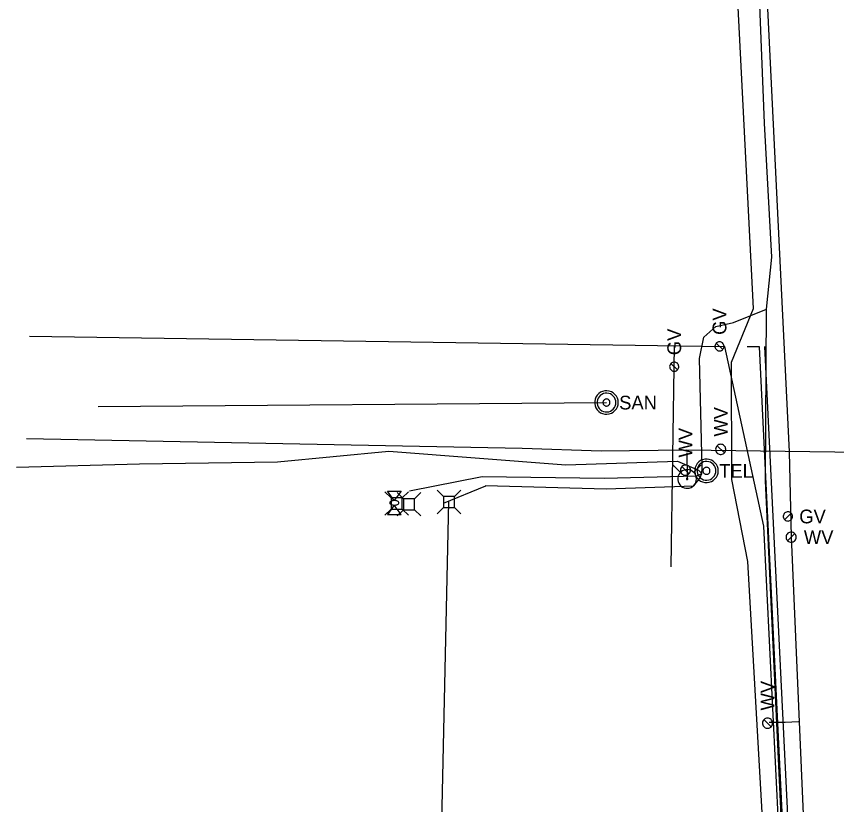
# Model space of a CAD drawing. Extents: x 596028 to 606371, y 330010 to 403088.
# Drawn here: x 604589.1 to 604819, y 334862.4 to 335083.4 of the extents above; entities that cross this region are included whole.
import ezdxf

# ---------------------------------------------------------------- set-up
doc = ezdxf.new("R2010")
doc.units = 0
for name, color, linetype in [('E_UTL_E', 7, 'Continuous'), ('E_UTL_E_Bold', 7, 'Continuous'), ('E_UTL_G', 7, 'Continuous'), ('E_UTL_G_UG', 7, 'Continuous'), ('E_UTL_SAN_MH', 7, 'Continuous'), ('E_UTL_SAN_UG', 7, 'Continuous'), ('E_UTL_T', 7, 'Continuous'), ('E_UTL_T_MH', 7, 'Continuous'), ('E_UTL_T_UG', 7, 'Continuous'), ('E_UTL_TV_UG', 7, 'Continuous'), ('E_UTL_W', 7, 'Continuous'), ('E_UTL_W_UG', 7, 'Continuous'), ('E_UTL_WHydrant', 7, 'Continuous')]:
    doc.layers.add(name, color=color, linetype=linetype)

msp = doc.modelspace()

# ---------------------------------------------------------------- linework, layer by layer
at = {"layer": 'E_UTL_E'}
for points in [[(604694.13, 334948.39), (604692.38, 334950.14)], [(604697.23, 334948.39), (604698.98, 334950.14)], [(604697.23, 334948.39), (604694.13, 334948.39)], [(604694.13, 334948.39), (604694.13, 334945.29)], [(604697.23, 334945.29), (604697.23, 334948.39)], [(604694.13, 334945.29), (604692.38, 334943.54)], [(604694.13, 334945.29), (604697.23, 334945.29)], [(604697.23, 334945.29), (604698.98, 334943.54)]]:
    msp.add_lwpolyline(points, dxfattribs=at)
at = {"layer": 'E_UTL_E_Bold'}
for points in [[(604693.11, 334950.33), (604696.93, 334950.33)], [(604695.02, 334947.67), (604693.11, 334950.33)], [(604696.93, 334950.33), (604695.02, 334947.67)], [(604696.29, 334947.03), (604696.27, 334947.15), (604696.2, 334947.27), (604696.09, 334947.37), (604695.94, 334947.47), (604695.76, 334947.55), (604695.55, 334947.61), (604695.32, 334947.65), (604695.08, 334947.66), (604694.84, 334947.66), (604694.6, 334947.63), (604694.38, 334947.58), (604694.19, 334947.51), (604694.02, 334947.42), (604693.89, 334947.32), (604693.8, 334947.21), (604693.76, 334947.09), (604693.76, 334946.97), (604693.8, 334946.85), (604693.89, 334946.74), (604694.02, 334946.64), (604694.19, 334946.55), (604694.38, 334946.48), (604694.6, 334946.43), (604694.84, 334946.4), (604695.08, 334946.4), (604695.32, 334946.41), (604695.55, 334946.45), (604695.76, 334946.51), (604695.94, 334946.59), (604696.09, 334946.69), (604696.2, 334946.79), (604696.27, 334946.91), (604696.29, 334947.03)], [(604695.02, 334946.39), (604693.11, 334943.73)], [(604696.93, 334943.73), (604695.02, 334946.39)], [(604693.11, 334943.73), (604696.93, 334943.73)]]:
    msp.add_lwpolyline(points, dxfattribs=at)
at = {"layer": 'E_UTL_G'}
for points in [[(604786.14, 334992.19), (604785.9, 334992.17), (604785.67, 334992.1), (604785.45, 334991.99), (604785.26, 334991.84), (604785.1, 334991.65), (604784.98, 334991.44), (604784.9, 334991.21), (604784.86, 334990.97), (604784.87, 334990.73), (604784.93, 334990.49), (604785.03, 334990.27), (604785.17, 334990.07), (604785.35, 334989.9), (604785.55, 334989.77), (604785.78, 334989.68), (604786.02, 334989.63), (604786.26, 334989.63), (604786.5, 334989.68), (604786.73, 334989.77), (604786.94, 334989.9), (604787.11, 334990.07), (604787.25, 334990.27), (604787.36, 334990.49), (604787.41, 334990.73), (604787.42, 334990.97), (604787.39, 334991.21), (604787.31, 334991.44), (604787.19, 334991.65), (604787.03, 334991.84), (604786.84, 334991.99), (604786.62, 334992.1), (604786.39, 334992.17), (604786.14, 334992.19)], [(604787.05, 334990), (604785.24, 334991.82)], [(604773.45, 334986.49), (604773.21, 334986.47), (604772.97, 334986.4), (604772.76, 334986.29), (604772.56, 334986.14), (604772.41, 334985.95), (604772.28, 334985.74), (604772.2, 334985.51), (604772.17, 334985.27), (604772.18, 334985.03), (604772.24, 334984.79), (604772.34, 334984.57), (604772.48, 334984.37), (604772.66, 334984.2), (604772.86, 334984.07), (604773.09, 334983.98), (604773.33, 334983.93), (604773.57, 334983.93), (604773.81, 334983.98), (604774.04, 334984.07), (604774.24, 334984.2), (604774.42, 334984.37), (604774.56, 334984.57), (604774.66, 334984.79), (604774.72, 334985.03), (604774.73, 334985.27), (604774.7, 334985.51), (604774.62, 334985.74), (604774.5, 334985.95), (604774.34, 334986.14), (604774.14, 334986.29), (604773.93, 334986.4), (604773.69, 334986.47), (604773.45, 334986.49)], [(604774.36, 334984.3), (604772.54, 334986.12)], [(604806.58, 334943.21), (604806.56, 334943.45), (604806.49, 334943.68), (604806.37, 334943.9), (604806.22, 334944.09), (604806.04, 334944.25), (604805.83, 334944.38), (604805.6, 334944.46), (604805.36, 334944.49), (604805.11, 334944.48), (604804.88, 334944.42), (604804.65, 334944.32), (604804.45, 334944.18), (604804.29, 334944), (604804.15, 334943.8), (604804.06, 334943.57), (604804.02, 334943.33), (604804.02, 334943.09), (604804.06, 334942.85), (604804.15, 334942.62), (604804.29, 334942.41), (604804.45, 334942.24), (604804.65, 334942.1), (604804.88, 334942), (604805.11, 334941.94), (604805.36, 334941.93), (604805.6, 334941.96), (604805.83, 334942.04), (604806.04, 334942.16), (604806.22, 334942.32), (604806.37, 334942.51), (604806.49, 334942.73), (604806.56, 334942.97), (604806.58, 334943.21)], [(604804.39, 334942.3), (604806.2, 334944.12)]]:
    msp.add_lwpolyline(points, dxfattribs=at)
at = {"layer": 'E_UTL_G_UG'}
for p, q in [((604592.76, 334993.75), (604787.65, 334990.89)), ((604772.63, 334929.11), (604773.54, 334991.1))]:
    msp.add_line(p, q, dxfattribs=at)
for points in [[(604813.42, 334699.61), (604806.93, 334770.39), (604798.55, 334940.51), (604787.65, 334990.89)], [(604812.28, 334776.17), (604807.85, 334775.95), (604797.39, 334990.74), (604793.88, 334990.8)], [(604812.2, 334777.67), (604809.28, 334777.52), (604798.88, 334990.82)]]:
    msp.add_lwpolyline(points, dxfattribs=at)
at = {"layer": 'E_UTL_SAN_MH'}
for points in [[(604757.77, 334975.15), (604757.71, 334975.77), (604757.53, 334976.38), (604757.24, 334976.93), (604756.86, 334977.43), (604756.38, 334977.84), (604755.84, 334978.15), (604755.25, 334978.36), (604754.62, 334978.45), (604754, 334978.42), (604753.39, 334978.27), (604752.82, 334978.01), (604752.31, 334977.64), (604751.87, 334977.19), (604751.53, 334976.66), (604751.3, 334976.08), (604751.18, 334975.46), (604751.18, 334974.84), (604751.3, 334974.22), (604751.53, 334973.64), (604751.87, 334973.11), (604752.31, 334972.65), (604752.82, 334972.29), (604753.39, 334972.03), (604754, 334971.88), (604754.62, 334971.85), (604755.25, 334971.94), (604755.84, 334972.15), (604756.38, 334972.46), (604756.86, 334972.87), (604757.24, 334973.36), (604757.53, 334973.92), (604757.71, 334974.52), (604757.77, 334975.15)], [(604757.11, 334975.15), (604757.06, 334975.65), (604756.92, 334976.13), (604756.69, 334976.58), (604756.38, 334976.97), (604756, 334977.3), (604755.56, 334977.55), (604755.09, 334977.71), (604754.59, 334977.79), (604754.09, 334977.76), (604753.6, 334977.64), (604753.15, 334977.44), (604752.74, 334977.14), (604752.39, 334976.78), (604752.12, 334976.36), (604751.93, 334975.89), (604751.84, 334975.4), (604751.84, 334974.9), (604751.93, 334974.41), (604752.12, 334973.94), (604752.39, 334973.52), (604752.74, 334973.15), (604753.15, 334972.86), (604753.6, 334972.65), (604754.09, 334972.54), (604754.59, 334972.51), (604755.09, 334972.58), (604755.56, 334972.75), (604756, 334973), (604756.38, 334973.33), (604756.69, 334973.72), (604756.92, 334974.17), (604757.06, 334974.65), (604757.11, 334975.15)], [(604755.46, 334975.15), (604755.44, 334975.34), (604755.39, 334975.52), (604755.3, 334975.68), (604755.18, 334975.83), (604755.04, 334975.96), (604754.88, 334976.05), (604754.7, 334976.11), (604754.51, 334976.14), (604754.33, 334976.13), (604754.14, 334976.08), (604753.97, 334976.01), (604753.82, 334975.9), (604753.69, 334975.76), (604753.59, 334975.6), (604753.52, 334975.43), (604753.48, 334975.24), (604753.48, 334975.05), (604753.52, 334974.87), (604753.59, 334974.7), (604753.69, 334974.54), (604753.82, 334974.4), (604753.97, 334974.29), (604754.14, 334974.21), (604754.33, 334974.17), (604754.51, 334974.16), (604754.7, 334974.19), (604754.88, 334974.25), (604755.04, 334974.34), (604755.18, 334974.47), (604755.3, 334974.61), (604755.39, 334974.78), (604755.44, 334974.96), (604755.46, 334975.15)]]:
    msp.add_lwpolyline(points, dxfattribs=at)
at = {"layer": 'E_UTL_SAN_UG'}
msp.add_line((604612.08, 334974.04), (604754.47, 334975.15), dxfattribs=at)
at = {"layer": 'E_UTL_T'}
for points in [[(604697.58, 334948.19), (604695.83, 334949.94)], [(604700.67, 334948.19), (604702.43, 334949.94)], [(604708.82, 334948.79), (604707.07, 334950.54)], [(604711.92, 334948.79), (604713.67, 334950.54)], [(604700.67, 334948.19), (604697.58, 334948.19)], [(604697.58, 334948.19), (604697.58, 334945.09)], [(604700.67, 334945.09), (604700.67, 334948.19)], [(604711.92, 334948.79), (604708.82, 334948.79)], [(604708.82, 334948.79), (604708.82, 334945.69)], [(604711.92, 334945.69), (604711.92, 334948.79)], [(604708.82, 334945.69), (604707.07, 334943.94)], [(604708.82, 334945.69), (604711.92, 334945.69)], [(604711.92, 334945.69), (604713.67, 334943.94)], [(604697.58, 334945.09), (604695.83, 334943.34)], [(604697.58, 334945.09), (604700.67, 334945.09)], [(604700.67, 334945.09), (604702.43, 334943.34)]]:
    msp.add_lwpolyline(points, dxfattribs=at)
at = {"layer": 'E_UTL_T_MH'}
for points in [[(604785.79, 334956), (604785.73, 334956.63), (604785.55, 334957.23), (604785.27, 334957.79), (604784.88, 334958.28), (604784.4, 334958.69), (604783.86, 334959.01), (604783.27, 334959.21), (604782.65, 334959.3), (604782.02, 334959.27), (604781.41, 334959.12), (604780.84, 334958.86), (604780.33, 334958.5), (604779.9, 334958.04), (604779.56, 334957.52), (604779.32, 334956.93), (604779.21, 334956.32), (604779.21, 334955.69), (604779.32, 334955.08), (604779.56, 334954.49), (604779.9, 334953.96), (604780.33, 334953.51), (604780.84, 334953.15), (604781.41, 334952.89), (604782.02, 334952.74), (604782.65, 334952.71), (604783.27, 334952.8), (604783.86, 334953), (604784.4, 334953.32), (604784.88, 334953.73), (604785.27, 334954.22), (604785.55, 334954.78), (604785.73, 334955.38), (604785.79, 334956)], [(604785.13, 334956), (604785.08, 334956.5), (604784.94, 334956.99), (604784.71, 334957.43), (604784.4, 334957.83), (604784.02, 334958.16), (604783.59, 334958.41), (604783.11, 334958.57), (604782.62, 334958.64), (604782.11, 334958.62), (604781.63, 334958.5), (604781.17, 334958.29), (604780.76, 334958), (604780.42, 334957.64), (604780.14, 334957.21), (604779.96, 334956.75), (604779.86, 334956.26), (604779.86, 334955.75), (604779.96, 334955.26), (604780.14, 334954.8), (604780.42, 334954.37), (604780.76, 334954.01), (604781.17, 334953.72), (604781.63, 334953.51), (604782.11, 334953.39), (604782.62, 334953.37), (604783.11, 334953.44), (604783.59, 334953.6), (604784.02, 334953.85), (604784.4, 334954.18), (604784.71, 334954.58), (604784.94, 334955.02), (604785.08, 334955.51), (604785.13, 334956)], [(604783.48, 334956), (604783.46, 334956.19), (604783.41, 334956.37), (604783.32, 334956.54), (604783.21, 334956.69), (604783.06, 334956.81), (604782.9, 334956.91), (604782.72, 334956.97), (604782.54, 334956.99), (604782.35, 334956.98), (604782.17, 334956.94), (604782, 334956.86), (604781.84, 334956.75), (604781.71, 334956.62), (604781.61, 334956.46), (604781.54, 334956.28), (604781.5, 334956.1), (604781.5, 334955.91), (604781.54, 334955.73), (604781.61, 334955.55), (604781.71, 334955.39), (604781.84, 334955.26), (604782, 334955.15), (604782.17, 334955.07), (604782.35, 334955.02), (604782.54, 334955.02), (604782.72, 334955.04), (604782.9, 334955.1), (604783.06, 334955.2), (604783.21, 334955.32), (604783.32, 334955.47), (604783.41, 334955.64), (604783.46, 334955.82), (604783.48, 334956)]]:
    msp.add_lwpolyline(points, dxfattribs=at)
at = {"layer": 'E_UTL_T_UG'}
for points in [[(604781.19, 334955.24), (604781.26, 334956.9), (604780.52, 334987.51), (604781.76, 334993.48), (604785.16, 334996.51), (604790.1, 334997.63), (604799.35, 335001.31), (604800.8, 335015.92), (604798.74, 335053.44), (604796.57, 335107.86), (604795.96, 335122.04), (604795.68, 335136.2), (604794.7, 335159.47), (604784.91, 335166.22)], [(604824.35, 334427), (604822.89, 334530.41), (604816.15, 334587.64), (604798.99, 334953.18), (604799.35, 335001.31)], [(604589.13, 334957.04), (604623.62, 334957.99), (604662.26, 334958.5), (604693.45, 334961.55), (604743.11, 334957.64), (604774.39, 334958.71), (604780.28, 334956.17), (604781.19, 334955.24)], [(604699.31, 334950.36), (604719.65, 334954.43), (604753.79, 334953.96), (604779.76, 334954.58), (604781.19, 334955.24)], [(604708.84, 334946.91), (604720.69, 334951.77), (604720.57, 334951.85), (604754.39, 334950.91), (604778.96, 334951.84), (604780.66, 334953.95), (604781.19, 334955.24)], [(604703.2, 334622.18), (604710.28, 334947.29)]]:
    msp.add_lwpolyline(points, dxfattribs=at)
at = {"layer": 'E_UTL_TV_UG'}
msp.add_lwpolyline([(604810.56, 334642.59), (604794.05, 334930.56), (604789.62, 334953.6), (604789.53, 334986.42), (604795.64, 335001.53), (604790.99, 335093.4), (604790.2, 335118.65), (604788.74, 335136.94), (604788.19, 335163.63), (604784.91, 335166.22)], dxfattribs=at)
at = {"layer": 'E_UTL_W'}
for points in [[(604786.49, 334963.45), (604786.22, 334963.42), (604785.96, 334963.35), (604785.72, 334963.22), (604785.5, 334963.05), (604785.33, 334962.85), (604785.19, 334962.61), (604785.1, 334962.36), (604785.06, 334962.09), (604785.08, 334961.82), (604785.14, 334961.56), (604785.25, 334961.31), (604785.41, 334961.09), (604785.61, 334960.9), (604785.83, 334960.76), (604786.09, 334960.65), (604786.35, 334960.6), (604786.62, 334960.6), (604786.89, 334960.65), (604787.14, 334960.76), (604787.37, 334960.9), (604787.56, 334961.09), (604787.72, 334961.31), (604787.83, 334961.56), (604787.9, 334961.82), (604787.91, 334962.09), (604787.87, 334962.36), (604787.78, 334962.61), (604787.65, 334962.85), (604787.47, 334963.05), (604787.26, 334963.22), (604787.02, 334963.35), (604786.76, 334963.42), (604786.49, 334963.45)], [(604787.5, 334961.01), (604785.48, 334963.03)], [(604776.61, 334957.6), (604776.34, 334957.58), (604776.08, 334957.5), (604775.84, 334957.38), (604775.63, 334957.21), (604775.45, 334957), (604775.32, 334956.77), (604775.23, 334956.51), (604775.19, 334956.24), (604775.2, 334955.97), (604775.27, 334955.71), (604775.38, 334955.46), (604775.54, 334955.24), (604775.73, 334955.05), (604775.96, 334954.91), (604776.21, 334954.81), (604776.48, 334954.76), (604776.75, 334954.76), (604777.02, 334954.81), (604777.27, 334954.91), (604777.5, 334955.05), (604777.69, 334955.24), (604777.85, 334955.46), (604777.96, 334955.71), (604778.03, 334955.97), (604778.04, 334956.24), (604778, 334956.51), (604777.91, 334956.77), (604777.78, 334957), (604777.6, 334957.21), (604777.39, 334957.38), (604777.14, 334957.5), (604776.88, 334957.58), (604776.61, 334957.6)], [(604777.62, 334955.17), (604775.61, 334957.18)], [(604807.64, 334937.4), (604807.61, 334937.67), (604807.54, 334937.93), (604807.41, 334938.17), (604807.25, 334938.38), (604807.04, 334938.56), (604806.81, 334938.7), (604806.55, 334938.78), (604806.28, 334938.82), (604806.01, 334938.81), (604805.75, 334938.75), (604805.5, 334938.63), (604805.28, 334938.48), (604805.09, 334938.28), (604804.95, 334938.05), (604804.85, 334937.8), (604804.79, 334937.53), (604804.79, 334937.26), (604804.85, 334937), (604804.95, 334936.75), (604805.09, 334936.52), (604805.28, 334936.32), (604805.5, 334936.16), (604805.75, 334936.05), (604806.01, 334935.99), (604806.28, 334935.97), (604806.55, 334936.01), (604806.81, 334936.1), (604807.04, 334936.24), (604807.25, 334936.41), (604807.41, 334936.63), (604807.54, 334936.87), (604807.61, 334937.13), (604807.64, 334937.4)], [(604805.21, 334936.39), (604807.22, 334938.41)], [(604799.6, 334886.68), (604799.33, 334886.65), (604799.07, 334886.57), (604798.83, 334886.45), (604798.62, 334886.28), (604798.44, 334886.08), (604798.3, 334885.84), (604798.21, 334885.59), (604798.18, 334885.32), (604798.19, 334885.05), (604798.25, 334884.78), (604798.37, 334884.54), (604798.52, 334884.32), (604798.72, 334884.13), (604798.95, 334883.98), (604799.2, 334883.88), (604799.46, 334883.83), (604799.74, 334883.83), (604800, 334883.88), (604800.25, 334883.98), (604800.48, 334884.13), (604800.68, 334884.32), (604800.84, 334884.54), (604800.95, 334884.78), (604801.01, 334885.05), (604801.02, 334885.32), (604800.99, 334885.59), (604800.9, 334885.84), (604800.76, 334886.08), (604800.58, 334886.28), (604800.37, 334886.45), (604800.13, 334886.57), (604799.87, 334886.65), (604799.6, 334886.68)], [(604800.61, 334884.24), (604798.59, 334886.26)]]:
    msp.add_lwpolyline(points, dxfattribs=at)
at = {"layer": 'E_UTL_W_UG'}
msp.add_line((604776.99, 334961.01), (604777.07, 334953.73), dxfattribs=at)
for points in [[(604848.13, 333846.41), (604848.93, 333858.58), (604847.5, 333944.73), (604845.77, 334042.88), (604845.13, 334077.17), (604844.27, 334161.95), (604839.18, 334215.87), (604837.01, 334265.02), (604832.72, 334352.02), (604829.86, 334407.8), (604827.89, 334453.7), (604825.43, 334498.81), (604823.81, 334547.5), (604822.62, 334574.16), (604815.88, 334728.21), (604813.65, 334769.04), (604806.31, 334937.47), (604805.78, 334961.33), (604795.52, 335171.8)], [(604591.96, 334965.07), (604730.88, 334962.31), (604752.96, 334961.61), (604776.94, 334961.86)], [(604776.94, 334961.86), (605012.16, 334958.69)], [(604808.32, 334885.61), (604804.56, 334885.43), (604800.06, 334885.42)]]:
    msp.add_lwpolyline(points, dxfattribs=at)
at = {"layer": 'E_UTL_WHydrant'}
for points in [[(604775.23, 334955.56), (604773.09, 334957.7)], [(604778.9, 334955.56), (604781.05, 334957.7)], [(604779.69, 334953.73), (604779.64, 334954.22), (604779.5, 334954.7), (604779.28, 334955.14), (604778.97, 334955.54), (604778.59, 334955.86), (604778.16, 334956.11), (604777.69, 334956.27), (604777.19, 334956.35), (604776.7, 334956.32), (604776.21, 334956.2), (604775.76, 334956), (604775.35, 334955.71), (604775.01, 334955.35), (604774.74, 334954.93), (604774.55, 334954.46), (604774.46, 334953.98), (604774.46, 334953.48), (604774.55, 334952.99), (604774.74, 334952.52), (604775.01, 334952.1), (604775.35, 334951.74), (604775.76, 334951.45), (604776.21, 334951.25), (604776.7, 334951.13), (604777.19, 334951.11), (604777.69, 334951.18), (604778.16, 334951.34), (604778.59, 334951.59), (604778.97, 334951.92), (604779.28, 334952.31), (604779.5, 334952.75), (604779.64, 334953.23), (604779.69, 334953.73)], [(604777.27, 334953.73), (604777.27, 334953.76), (604777.26, 334953.8), (604777.24, 334953.83), (604777.21, 334953.86), (604777.19, 334953.89), (604777.15, 334953.91), (604777.12, 334953.92), (604777.08, 334953.93), (604777.04, 334953.92), (604777, 334953.92), (604776.97, 334953.9), (604776.94, 334953.88), (604776.91, 334953.85), (604776.89, 334953.82), (604776.88, 334953.78), (604776.87, 334953.75), (604776.87, 334953.71), (604776.88, 334953.67), (604776.89, 334953.63), (604776.91, 334953.6), (604776.94, 334953.57), (604776.97, 334953.55), (604777, 334953.54), (604777.04, 334953.53), (604777.08, 334953.53), (604777.12, 334953.53), (604777.15, 334953.54), (604777.19, 334953.56), (604777.21, 334953.59), (604777.24, 334953.62), (604777.26, 334953.65), (604777.27, 334953.69), (604777.27, 334953.73)]]:
    msp.add_lwpolyline(points, dxfattribs=at)

# ---------------------------------------------------------------- texts
at = {"layer": 'E_UTL_G'}
for p in [(604788.07, 334994.12), (604775.38, 334988.42)]:
    msp.add_text('GV', height=3.85, rotation=90, dxfattribs=at).set_placement(p)
msp.add_text('GV', height=3.85, dxfattribs=at).set_placement((604808.5, 334941.28))
at = {"layer": 'E_UTL_SAN_MH'}
msp.add_text('SAN', height=3.849, dxfattribs=at).set_placement((604758.03, 334973.2))
at = {"layer": 'E_UTL_T_MH'}
msp.add_text('TEL', height=3.849, dxfattribs=at).set_placement((604786.05, 334954.06))
at = {"layer": 'E_UTL_W'}
for p in [(604788.41, 334965.59), (604778.54, 334959.74), (604801.53, 334888.82)]:
    msp.add_text('WV', height=3.85, rotation=90, dxfattribs=at).set_placement(p)
msp.add_text('WV', height=3.85, dxfattribs=at).set_placement((604809.78, 334935.47))

doc.saveas('drawing.dxf')
